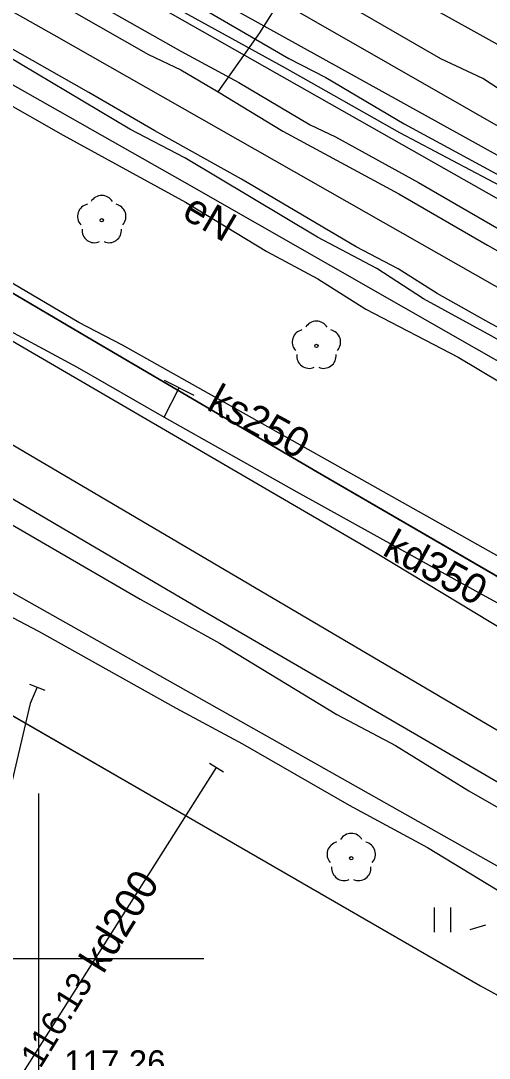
# Model space of a CAD drawing. Extents: x 6434771 to 6436222, y 5663454 to 5664782.
# Drawn here: x 6435199.46 to 6435213.63, y 5663897 to 5663928.34 of the extents above; entities that cross this region are included whole.
import ezdxf

# ---------------------------------------------------------------- set-up
doc = ezdxf.new("R2010")
doc.units = 0
for name, color, linetype in [('Warstwa 10', 7, 'Continuous'), ('Warstwa 11', 7, 'Continuous'), ('Warstwa 12', 7, 'Continuous'), ('Warstwa 13', 7, 'Continuous'), ('Warstwa 14', 7, 'Continuous'), ('Warstwa 19', 7, 'Continuous'), ('Warstwa 20', 7, 'Continuous'), ('Warstwa 37', 7, 'Continuous'), ('Warstwa 4', 7, 'Continuous'), ('Warstwa 5', 7, 'Continuous'), ('Warstwa 6', 7, 'Continuous'), ('Warstwa 63', 7, 'Continuous'), ('Warstwa 7', 7, 'Continuous'), ('Warstwa 8', 7, 'Continuous'), ('Warstwa 9', 7, 'Continuous')]:
    doc.layers.add(name, color=color, linetype=linetype)

msp = doc.modelspace()

# ---------------------------------------------------------------- linework, layer by layer
at = {"layer": 'Warstwa 10'}
for points in [[(6435256.859, 5663895.664), (6435250.447, 5663899.346), (6435244.711, 5663902.583), (6435243.478, 5663903.344), (6435240.317, 5663905.106), (6435238.005, 5663906.438), (6435235.816, 5663907.646), (6435232.209, 5663909.77), (6435222.359, 5663915.373), (6435217.674, 5663918.131), (6435200.469, 5663927.908), (6435190.787, 5663933.368), (6435183.127, 5663937.795), (6435176.776, 5663941.413), (6435173.862, 5663943.048), (6435172.568, 5663943.903), (6435169.761, 5663945.369)], [(6435198.521, 5663932.235), (6435201.234, 5663930.711), (6435203.424, 5663929.534), (6435204.304, 5663929.105), (6435207.571, 5663927.201), (6435208.682, 5663926.629), (6435211.056, 5663925.233), (6435214.048, 5663923.613), (6435219.46, 5663920.674), (6435221.957, 5663919.184), (6435224.394, 5663917.942), (6435226.521, 5663916.642), (6435227.971, 5663915.911), (6435230.191, 5663914.641), (6435232.271, 5663913.451), (6435233.721, 5663912.688), (6435237.051, 5663910.784), (6435240.073, 5663909.163), (6435243.773, 5663907.068)]]:
    msp.add_lwpolyline(points, dxfattribs=at)
at = {"layer": 'Warstwa 11'}
for centre in [(6435201.911, 5663922.316), (6435208.402, 5663918.52), (6435209.456, 5663903.042)]:
    msp.add_circle(centre, 0.05, dxfattribs=at)
for centre, start, end in [((6435201.554, 5663922.432), 102.1471, 221.8529), ((6435201.911, 5663922.691), 30.1471, 149.8529), ((6435202.268, 5663922.432), 318.1471, 77.8529), ((6435201.691, 5663922.013), 174.1471, 293.8529), ((6435202.131, 5663922.013), 246.1471, 5.8529), ((6435208.402, 5663918.895), 30.1471, 149.8529), ((6435208.045, 5663918.636), 102.1471, 221.8529), ((6435208.759, 5663918.636), 318.1471, 77.8529), ((6435208.182, 5663918.217), 174.1471, 293.8529), ((6435208.622, 5663918.217), 246.1471, 5.8529), ((6435209.456, 5663903.417), 30.1471, 149.8529), ((6435209.099, 5663903.158), 102.1471, 221.8529), ((6435209.813, 5663903.158), 318.1471, 77.8529), ((6435209.236, 5663902.739), 174.1471, 293.8529), ((6435209.676, 5663902.739), 246.1471, 5.8529)]:
    msp.add_arc(centre, 0.375, start, end, dxfattribs=at)
at = {"layer": 'Warstwa 12'}
for points in [[(6435174.72, 5663945.311), (6435184.38, 5663939.75), (6435194.84, 5663933.76), (6435239.76, 5663908.31), (6435244.5, 5663910.93), (6435245.9, 5663910.63), (6435246.313, 5663910.094)], [(6435176.884, 5663945.283), (6435190.48, 5663937.4), (6435191.15, 5663936.78), (6435205.5, 5663928.92), (6435222.01, 5663919.78), (6435222.503, 5663919.392), (6435223.13, 5663919.26), (6435242.22, 5663908.14), (6435244.08, 5663906.43), (6435257.87, 5663898.62), (6435270.47, 5663891.71), (6435272.68, 5663890.65), (6435276.891, 5663888.305)], [(6435178.808, 5663945.26), (6435196.201, 5663935.279), (6435220.207, 5663921.558), (6435239.23, 5663910.838), (6435253.849, 5663902.391), (6435259.715, 5663898.75), (6435273.257, 5663891.326), (6435276.903, 5663889.322)], [(6435155.106, 5663936.006), (6435155.741, 5663935.568), (6435230.101, 5663893.667), (6435233.408, 5663891.747), (6435253.078, 5663879.999), (6435276.633, 5663867.007)], [(6435241.139, 5663911.065), (6435238.882, 5663912.399), (6435236.047, 5663913.933), (6435233.885, 5663915.218), (6435231.325, 5663916.568), (6435229.236, 5663917.805), (6435227.121, 5663918.87), (6435225.63, 5663919.687), (6435222.916, 5663921.221), (6435218.075, 5663923.954), (6435216.201, 5663924.921), (6435214.711, 5663925.762), (6435213.439, 5663926.6), (6435212.164, 5663927.197), (6435207.133, 5663930.101), (6435205.93, 5663930.721), (6435204.778, 5663931.485), (6435201.583, 5663933.267), (6435196.262, 5663936.248)], [(6435205.435, 5663926.201), (6435206.688, 5663927.977), (6435207.772, 5663929.688), (6435207.993, 5663930.043), (6435208.701, 5663931.244), (6435209.458, 5663932.803), (6435210.065, 5663933.793)], [(6435197.904, 5663932.183), (6435200.137, 5663930.898), (6435203.514, 5663929.102), (6435207.455, 5663926.924), (6435210.915, 5663924.971), (6435214.123, 5663923.274), (6435216.621, 5663921.791), (6435218.399, 5663920.85), (6435221.762, 5663918.945), (6435226.099, 5663916.485), (6435228.382, 5663915.32), (6435230.136, 5663914.306), (6435231.961, 5663913.268), (6435233.452, 5663912.5), (6435237.5, 5663910.187), (6435239.47, 5663909.171), (6435242.065, 5663907.663)], [(6435196.944, 5663930.872), (6435200.284, 5663929.062), (6435203.323, 5663927.323), (6435204.302, 5663926.864), (6435205.435, 5663926.201), (6435207.389, 5663925.013), (6435210.896, 5663923.113), (6435213.575, 5663921.568), (6435217.302, 5663919.44), (6435219.899, 5663918.054), (6435221.931, 5663916.831), (6435225.794, 5663914.68), (6435228.55, 5663913.124), (6435232.989, 5663910.584), (6435235.794, 5663909.028), (6435239.278, 5663906.96), (6435239.916, 5663906.61), (6435245.13, 5663903.356), (6435252.736, 5663899.287), (6435256.244, 5663897.375), (6435258.983, 5663895.764)], [(6435198.252, 5663930.74), (6435201.657, 5663928.914), (6435204.305, 5663927.43), (6435206.06, 5663926.481), (6435208.211, 5663925.195), (6435208.976, 5663924.836), (6435211.486, 5663923.46), (6435214.819, 5663921.529), (6435216.955, 5663920.349), (6435218.162, 5663919.6), (6435222.259, 5663917.311), (6435224.516, 5663915.99), (6435227.65, 5663914.255), (6435229.733, 5663913.022), (6435230.967, 5663912.395), (6435232.891, 5663911.338), (6435236.138, 5663909.532), (6435237.371, 5663908.853), (6435241.303, 5663906.583)], [(6435194.897, 5663928.209), (6435200.741, 5663924.892), (6435204.442, 5663922.86), (6435206.907, 5663921.37), (6435208.449, 5663920.543), (6435209.897, 5663919.625), (6435212.689, 5663918.178), (6435214.662, 5663917.004), (6435216.419, 5663915.989), (6435217.777, 5663915.32), (6435219.872, 5663914.021), (6435221.321, 5663913.196), (6435222.925, 5663912.338), (6435226.61, 5663910.196), (6435230.988, 5663907.689), (6435231.82, 5663907.182), (6435232.217, 5663906.68), (6435232.738, 5663906.146), (6435233.572, 5663905.825), (6435234.626, 5663905.657), (6435235.58, 5663904.962), (6435238.062, 5663903.518), (6435240.157, 5663902.219), (6435243.703, 5663900.157)], [(6435236.676, 5663906.06), (6435235.835, 5663906.553), (6435234.971, 5663907.024), (6435231.32, 5663909.198), (6435228.893, 5663910.511), (6435226.48, 5663911.956), (6435224.294, 5663913.217), (6435223.285, 5663913.737), (6435220.162, 5663915.566), (6435218.059, 5663916.693), (6435215.898, 5663918.026), (6435213.687, 5663919.191), (6435212.054, 5663920.105), (6435210.877, 5663920.846), (6435209.604, 5663921.515), (6435206.133, 5663923.554), (6435203.515, 5663925.014), (6435201.52, 5663926.176), (6435198.999, 5663927.61)], [(6435254.474, 5663895.607), (6435251.328, 5663897.485), (6435248.986, 5663898.832), (6435247.162, 5663899.943), (6435245.842, 5663900.806), (6435243.198, 5663902.242), (6435241.637, 5663903.156), (6435239.858, 5663904.098), (6435237.588, 5663905.348), (6435235.834, 5663906.337), (6435235.135, 5663906.539), (6435231.052, 5663908.936), (6435221.287, 5663914.537), (6435213.684, 5663918.828), (6435211.641, 5663919.941), (6435210.225, 5663920.855), (6435208.434, 5663921.808), (6435204.424, 5663924.205), (6435202.765, 5663925.072), (6435198.971, 5663927.32)], [(6435187.288, 5663916.56), (6435189.336, 5663918.848), (6435192.572, 5663916.914), (6435195.685, 5663915.137), (6435199.462, 5663912.963), (6435203.068, 5663910.87), (6435205.475, 5663909.535), (6435209.018, 5663907.381), (6435210.792, 5663906.442), (6435213.01, 5663905.079), (6435221.613, 5663900.16), (6435222.937, 5663899.368), (6435224.11, 5663898.732), (6435227.486, 5663896.812)], [(6435198.24, 5663910.818), (6435199.998, 5663909.896), (6435204.162, 5663907.577), (6435206.166, 5663906.497), (6435209.389, 5663904.64), (6435211.764, 5663903.369), (6435214.38, 5663901.769), (6435214.241, 5663901.219), (6435214.854, 5663901.587), (6435216.11, 5663900.862), (6435217.098, 5663900.354), (6435219.193, 5663899.054), (6435220.365, 5663898.481), (6435222.939, 5663896.975)], [(6435199.957, 5663908.208), (6435199.749, 5663907.714), (6435198.535, 5663902.592), (6435198.12, 5663901.098), (6435197.155, 5663897.039), (6435195.575, 5663894.146)]]:
    msp.add_lwpolyline(points, dxfattribs=at)
at = {"layer": 'Warstwa 19'}
for p, q in [((6435203.803, 5663917.481), (6435204.695, 5663917.029)), ((6435203.797, 5663916.363), (6435204.249, 5663917.255))]:
    msp.add_line(p, q, dxfattribs=at)
at = {"layer": 'Warstwa 20'}
for p, q in [((6435199.725, 5663908.302), (6435200.189, 5663908.114)), ((6435205.166, 5663905.909), (6435205.592, 5663905.647))]:
    msp.add_line(p, q, dxfattribs=at)
at = {"layer": 'Warstwa 37'}
for points in [[(6435160.106, 5663941.726), (6435190.717, 5663923.608), (6435210.24, 5663912.246), (6435216.628, 5663908.389), (6435242.47, 5663893.542), (6435253.627, 5663887.276), (6435255.38, 5663886.271)], [(6435158.857, 5663939.351), (6435189.316, 5663921.353), (6435215.498, 5663905.956), (6435241.142, 5663891.222), (6435252.145, 5663884.993), (6435263.272, 5663878.722), (6435276.683, 5663871.162)]]:
    msp.add_lwpolyline(points, dxfattribs=at)
at = {"layer": 'Warstwa 4'}
msp.add_lwpolyline([(6435213.519, 5663901.014), (6435213.038, 5663900.878)], dxfattribs=at)
at = {"layer": 'Warstwa 5'}
for p, q in [((6435204.529, 5663932.861), (6435219.947, 5663924.229)), ((6435198.2, 5663914.497), (6435204.965, 5663910.53)), ((6435204.965, 5663910.53), (6435211.559, 5663906.703)), ((6435198.676, 5663907.65), (6435213.367, 5663899.181)), ((6435211.559, 5663906.703), (6435218.858, 5663902.416)), ((6435211.971, 5663900.804), (6435211.971, 5663901.554)), ((6435212.471, 5663900.804), (6435212.471, 5663901.554)), ((6435213.367, 5663899.181), (6435226.649, 5663891.905))]:
    msp.add_line(p, q, dxfattribs=at)
at = {"layer": 'Warstwa 6'}
for points in [[(6435242.098, 5663885.567), (6435243.724, 5663888.127), (6435246.682, 5663892.596), (6435238.27, 5663897.42), (6435232.211, 5663900.876), (6435229.186, 5663902.576), (6435223.069, 5663906.171), (6435216.033, 5663910.301), (6435208.438, 5663914.701), (6435201.627, 5663918.692), (6435195.074, 5663922.555), (6435193.123, 5663923.773), (6435189.129, 5663926.01), (6435183.547, 5663929.461), (6435176.511, 5663933.566), (6435171.348, 5663936.648), (6435165.527, 5663940.052), (6435163.143, 5663941.564), (6435161.072, 5663942.702), (6435159.82, 5663943.492), (6435156.483, 5663945.53)], [(6435158.022, 5663930.72), (6435170.033, 5663923.802), (6435183.734, 5663916.097), (6435198.676, 5663907.65), (6435213.367, 5663899.181), (6435226.649, 5663891.905), (6435237.551, 5663885.984), (6435239.071, 5663885.146), (6435239.403, 5663885.001), (6435239.95, 5663884.802)]]:
    msp.add_lwpolyline(points, dxfattribs=at)
at = {"layer": 'Warstwa 63'}
for p, q in [((6435200, 5663905), (6435200, 5663895)), ((6435205, 5663900), (6435195, 5663900))]:
    msp.add_line(p, q, dxfattribs=at)
at = {"layer": 'Warstwa 7'}
for points in [[(6435151.07, 5663945.595), (6435151.529, 5663945.269), (6435169.401, 5663935.388), (6435172.548, 5663933.644), (6435176.46, 5663931.557), (6435179.777, 5663929.655), (6435180.32, 5663929.381), (6435181.259, 5663928.85), (6435184.973, 5663926.825), (6435187.635, 5663925.296), (6435190.562, 5663923.721), (6435192.028, 5663922.819), (6435194.88, 5663921.264), (6435201.17, 5663917.874), (6435203.797, 5663916.363), (6435207.808, 5663914.108), (6435213.211, 5663911.121), (6435221.176, 5663906.766), (6435225.364, 5663904.366), (6435227.205, 5663903.398), (6435228.887, 5663902.378), (6435235.918, 5663898.38), (6435238.079, 5663897.167), (6435241.831, 5663895.068)], [(6435231.26, 5663902.52), (6435223.605, 5663906.621), (6435222.783, 5663906.993), (6435216.371, 5663910.741), (6435214.338, 5663911.914), (6435202.543, 5663918.545), (6435201.217, 5663919.229), (6435199.028, 5663920.516), (6435196.137, 5663921.997), (6435193.202, 5663923.758), (6435191.086, 5663924.877), (6435189.135, 5663926.013), (6435184.369, 5663928.685), (6435182.365, 5663929.896), (6435181.315, 5663930.391), (6435180.192, 5663930.997), (6435178.922, 5663931.81), (6435176.356, 5663933.306), (6435174.003, 5663934.761), (6435171.041, 5663936.447), (6435157.292, 5663944.067), (6435156.299, 5663944.654), (6435154.698, 5663945.551)], [(6435199.278, 5663896.165), (6435205.379, 5663905.778)]]:
    msp.add_lwpolyline(points, dxfattribs=at)
at = {"layer": 'Warstwa 8'}
for p, q in [((6435190.343, 5663931.427), (6435204.415, 5663923.463)), ((6435204.415, 5663923.463), (6435213.242, 5663918.432)), ((6435195.074, 5663922.555), (6435201.627, 5663918.692)), ((6435201.627, 5663918.692), (6435208.438, 5663914.701)), ((6435213.242, 5663918.432), (6435222.529, 5663913.143)), ((6435208.438, 5663914.701), (6435216.033, 5663910.301)), ((6435198.676, 5663907.65), (6435213.367, 5663899.181)), ((6435213.367, 5663899.181), (6435226.649, 5663891.905))]:
    msp.add_line(p, q, dxfattribs=at)
at = {"layer": 'Warstwa 9'}
for p, q in [((6435204.529, 5663932.861), (6435219.947, 5663924.229)), ((6435190.343, 5663931.427), (6435204.415, 5663923.463)), ((6435204.415, 5663923.463), (6435213.242, 5663918.432)), ((6435213.242, 5663918.432), (6435222.529, 5663913.143))]:
    msp.add_line(p, q, dxfattribs=at)

# ---------------------------------------------------------------- texts
at = {"layer": 'Warstwa 13'}
msp.add_text('eN', height=0.9, rotation=329.5424, dxfattribs=at).set_placement((6435204.294, 5663922.415))
at = {"layer": 'Warstwa 14'}
msp.add_text('116.13', height=0.75, rotation=58.2927, dxfattribs=at).set_placement((6435200.052, 5663896.661))
at = {"layer": 'Warstwa 6'}
msp.add_text('117.26', height=0.75, dxfattribs=at).set_placement((6435200.774, 5663896.487))
at = {"layer": 'Warstwa 7'}
for s, rotation, p in [('ks250', 331.4962, (6435205.047, 5663916.613)), ('kd350', 331.2957, (6435210.36, 5663912.223)), ('kd200', 58.2927, (6435201.957, 5663899.513))]:
    msp.add_text(s, height=0.9, rotation=rotation, dxfattribs=at).set_placement(p)

doc.saveas('drawing.dxf')
